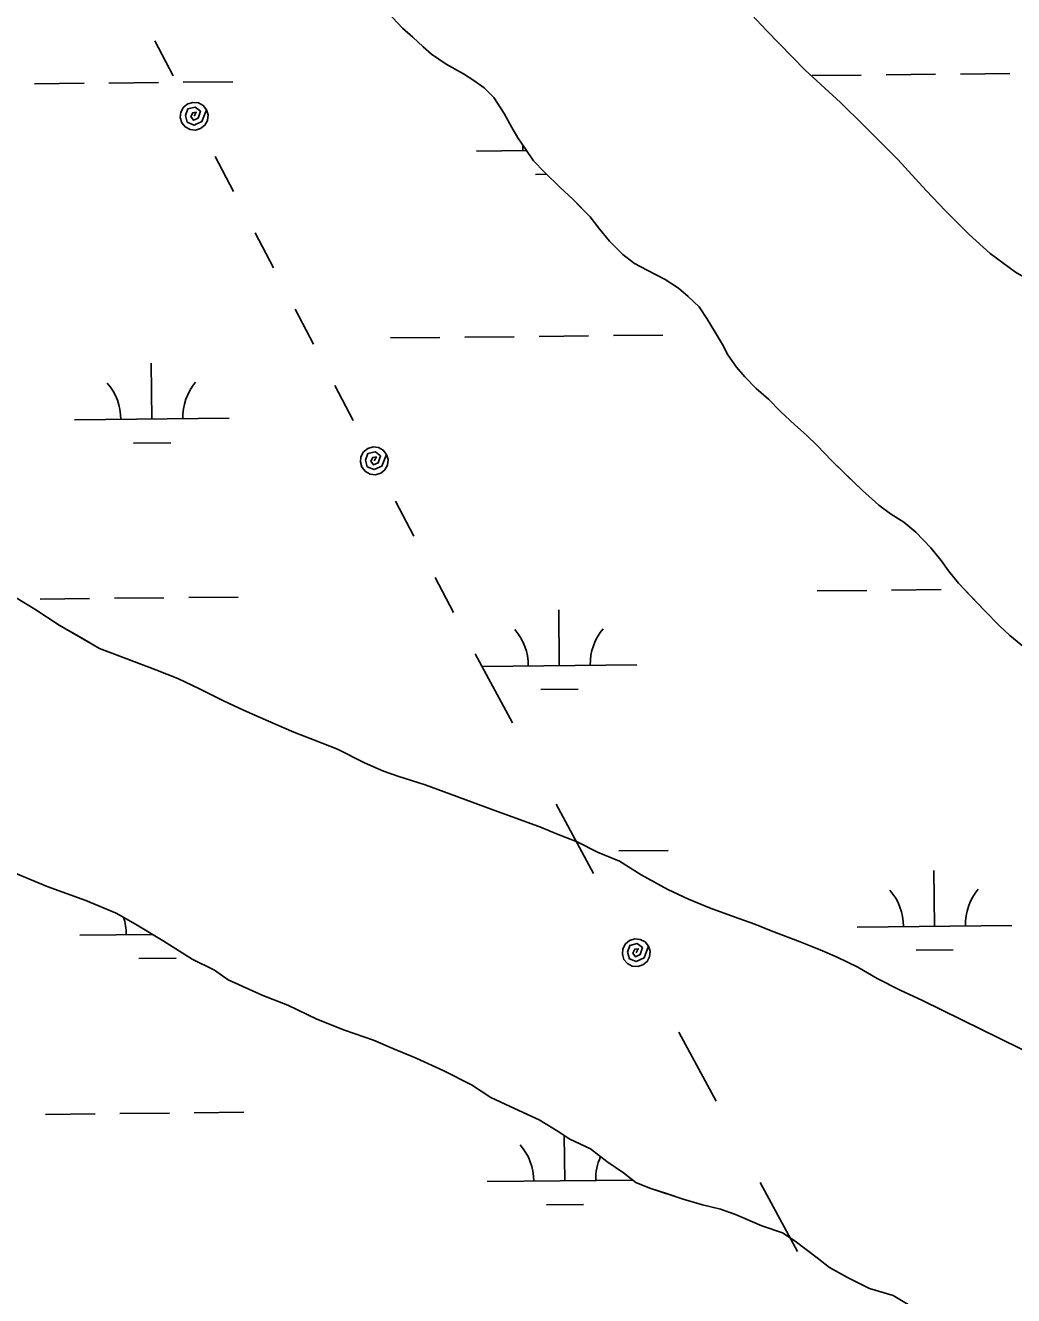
# Model space of a CAD drawing. Extents: x 3734862 to 3772949, y 391520 to 417239.
# Drawn here: x 3763770 to 3764408, y 405530 to 406350 of the extents above; entities that cross this region are included whole.
import ezdxf

# ---------------------------------------------------------------- set-up
doc = ezdxf.new("R2010")
doc.units = 0
for name, color, linetype in [('V-TOPO-SHOR', 7, 'Continuous'), ('V-UTIL-LINE', 7, 'Continuous'), ('V-WETL-SWMP', 7, 'Continuous')]:
    doc.layers.add(name, color=color, linetype=linetype)

msp = doc.modelspace()

# ---------------------------------------------------------------- linework, layer by layer
at = {"layer": 'V-TOPO-SHOR'}
for p, q in [((3764229.19, 406367.14), (3764248.69, 406346.31)), ((3764013.57, 406347.85), (3764007.33, 406354.53)), ((3764020.2, 406341.95), (3764013.57, 406347.85)), ((3764026.83, 406335.67), (3764020.2, 406341.95)), ((3764248.69, 406346.31), (3764273.66, 406320.76)), ((3764032.29, 406330.95), (3764026.83, 406335.67)), ((3764041.66, 406324.65), (3764032.29, 406330.95)), ((3764052.98, 406318.35), (3764041.66, 406324.65)), ((3764059.62, 406314.02), (3764052.98, 406318.35)), ((3764273.66, 406320.76), (3764296.3, 406299.91)), ((3764066.26, 406309.3), (3764059.62, 406314.02)), ((3764068.99, 406306.55), (3764066.26, 406309.3)), ((3764072.5, 406303.01), (3764068.99, 406306.55)), ((3764079.11, 406292.81), (3764072.5, 406303.01)), ((3764296.3, 406299.91), (3764311.51, 406284.97)), ((3764084.16, 406283.79), (3764079.11, 406292.81)), ((3764088.05, 406277.12), (3764084.16, 406283.79)), ((3764311.51, 406284.97), (3764333.37, 406262.96)), ((3764092.72, 406270.06), (3764088.05, 406277.12)), ((3764098.17, 406262.21), (3764092.72, 406270.06)), ((3764105.19, 406254.75), (3764098.17, 406262.21)), ((3764333.37, 406262.96), (3764351.7, 406242.91)), ((3764115.32, 406244.93), (3764105.19, 406254.75)), ((3764123.51, 406237.46), (3764115.32, 406244.93)), ((3764351.7, 406242.91), (3764364.18, 406229.94)), ((3764128.58, 406232.35), (3764123.51, 406237.46)), ((3764134.82, 406226.07), (3764128.58, 406232.35)), ((3764140.27, 406218.61), (3764134.82, 406226.07)), ((3764364.18, 406229.94), (3764379.4, 406214.61)), ((3764147.29, 406210.37), (3764140.27, 406218.61)), ((3764155.86, 406201.72), (3764147.29, 406210.37)), ((3764379.4, 406214.61), (3764393.06, 406202.42)), ((3764163.27, 406195.83), (3764155.86, 406201.72)), ((3764393.06, 406202.42), (3764409.3, 406190.21)), ((3764171.48, 406191.49), (3764163.27, 406195.83)), ((3764183.2, 406185.57), (3764171.48, 406191.49)), ((3764191.78, 406180.06), (3764183.2, 406185.57)), ((3764198.03, 406174.56), (3764191.78, 406180.06)), ((3764205.04, 406167.88), (3764198.03, 406174.56)), ((3764210.1, 406160.43), (3764205.04, 406167.88)), ((3764214.77, 406152.58), (3764210.1, 406160.43)), ((3764220.22, 406143.56), (3764214.77, 406152.58)), ((3764223.71, 406136.89), (3764220.22, 406143.56)), ((3764229.16, 406129.04), (3764223.71, 406136.89)), ((3764234.62, 406122.76), (3764229.16, 406129.04)), ((3764242.03, 406115.3), (3764234.62, 406122.76)), ((3764249.82, 406108.22), (3764242.03, 406115.3)), ((3764257.63, 406100.37), (3764249.82, 406108.22)), ((3764266.98, 406091.72), (3764257.63, 406100.37)), ((3764274.39, 406085.04), (3764266.98, 406091.72)), ((3764281.41, 406078.36), (3764274.39, 406085.04)), ((3764290.77, 406068.54), (3764281.41, 406078.36)), ((3764300.52, 406059.11), (3764290.77, 406068.54)), ((3764310.65, 406049.29), (3764300.52, 406059.11)), ((3764321.18, 406039.86), (3764310.65, 406049.29)), ((3764328.6, 406034.35), (3764321.18, 406039.86)), ((3764337.19, 406028.84), (3764328.6, 406034.35)), ((3764344.99, 406022.54), (3764337.19, 406028.84)), ((3764354.74, 406012.33), (3764344.99, 406022.54)), ((3764361.36, 406004.09), (3764354.74, 406012.33)), ((3764366.03, 405997.42), (3764361.36, 406004.09)), ((3764372.65, 405989.57), (3764366.03, 405997.42)), ((3764379.28, 405982.49), (3764372.65, 405989.57)), ((3763764.05, 405980.13), (3763776.16, 405972.65)), ((3764389.41, 405971.89), (3764379.28, 405982.49)), ((3763776.16, 405972.65), (3763791.77, 405962.42)), ((3764399.16, 405962.07), (3764389.41, 405971.89)), ((3763791.77, 405962.42), (3763806.22, 405954.15)), ((3764405.79, 405955.78), (3764399.16, 405962.07)), ((3764417.5, 405945.96), (3764405.79, 405955.78)), ((3763806.22, 405954.15), (3763817.93, 405947.45)), ((3763817.93, 405947.45), (3763835.52, 405940.73)), ((3763835.52, 405940.73), (3763854.28, 405933.61)), ((3763854.28, 405933.61), (3763868.35, 405928.08)), ((3763868.35, 405928.08), (3763882.41, 405921.37)), ((3763882.41, 405921.37), (3763898.04, 405913.49)), ((3763898.04, 405913.49), (3763910.93, 405907.57)), ((3763910.93, 405907.57), (3763926.94, 405900.46)), ((3763926.94, 405900.46), (3763943.36, 405893.35)), ((3763943.36, 405893.35), (3763956.64, 405888.22)), ((3763956.64, 405888.22), (3763971.49, 405882.29)), ((3763971.49, 405882.29), (3763989.07, 405873.61)), ((3763989.07, 405873.61), (3764001.18, 405868.09)), ((3764001.18, 405868.09), (3764010.56, 405864.92)), ((3764010.56, 405864.92), (3764028.15, 405859.38)), ((3764028.15, 405859.38), (3764070.75, 405843.56)), ((3764070.75, 405843.56), (3764091.46, 405836.05)), ((3764091.46, 405836.05), (3764103.19, 405831.7)), ((3764103.19, 405831.7), (3764112.96, 405827.74)), ((3764112.96, 405827.74), (3764126.24, 405822.61)), ((3764126.24, 405822.61), (3764139.53, 405815.9)), ((3764139.53, 405815.9), (3764153.59, 405809.98)), ((3764153.59, 405809.98), (3764167.65, 405801.32)), ((3763784.05, 405793.71), (3763758.16, 405804.54)), ((3764167.65, 405801.32), (3764184.83, 405791.86)), ((3763809.06, 405784.67), (3763784.05, 405793.71)), ((3764184.83, 405791.86), (3764198.12, 405785.55)), ((3763828.7, 405776.55), (3763809.06, 405784.67)), ((3764198.12, 405785.55), (3764211.79, 405780.02)), ((3763841.19, 405769.35), (3763828.7, 405776.55)), ((3764211.79, 405780.02), (3764227.81, 405774.09)), ((3763859.04, 405758.55), (3763841.19, 405769.35)), ((3764227.81, 405774.09), (3764241.1, 405769.34)), ((3764241.1, 405769.34), (3764251.65, 405764.99)), ((3763877.78, 405746.85), (3763859.04, 405758.55)), ((3764251.65, 405764.99), (3764270.41, 405757.88)), ((3764270.41, 405757.88), (3764283.31, 405752.74)), ((3764283.31, 405752.74), (3764294.25, 405748)), ((3763892.06, 405739.64), (3763877.78, 405746.85)), ((3764294.25, 405748), (3764307.53, 405741.69)), ((3763900.98, 405733.35), (3763892.06, 405739.64)), ((3764307.53, 405741.69), (3764320.02, 405734.21)), ((3764320.02, 405734.21), (3764334.87, 405726.72)), ((3763923.3, 405723.43), (3763900.98, 405733.35)), ((3764334.87, 405726.72), (3764349.32, 405720.01)), ((3763939.38, 405717.11), (3763923.3, 405723.43)), ((3764349.32, 405720.01), (3764425.11, 405682.93)), ((3763958.12, 405708.09), (3763939.38, 405717.11)), ((3763975.98, 405700.87), (3763958.12, 405708.09)), ((3763994.74, 405694.54), (3763975.98, 405700.87)), ((3764007.24, 405689.12), (3763994.74, 405694.54)), ((3764022.42, 405682.81), (3764007.24, 405689.12)), ((3764040.27, 405674.69), (3764022.42, 405682.81)), ((3764058.13, 405665.68), (3764040.27, 405674.69)), ((3764070.62, 405657.58), (3764058.13, 405665.68)), ((3764085.79, 405650.37), (3764070.62, 405657.58)), ((3764101.87, 405643.15), (3764085.79, 405650.37)), ((3764113.46, 405635.95), (3764101.87, 405643.15)), ((3764121.49, 405630.56), (3764113.46, 405635.95)), ((3764134.88, 405624.25), (3764121.49, 405630.56)), ((3764145.58, 405616.16), (3764134.88, 405624.25)), ((3764156.29, 405608.96), (3764145.58, 405616.16)), ((3764164.32, 405602.67), (3764156.29, 405608.96)), ((3764173.24, 405599.06), (3764164.32, 405602.67)), ((3764183.96, 405595.44), (3764173.24, 405599.06)), ((3764194.68, 405591.82), (3764183.96, 405595.44)), ((3764207.19, 405588.2), (3764194.68, 405591.82)), ((3764218.8, 405585.47), (3764207.19, 405588.2)), ((3764228.63, 405581.86), (3764218.8, 405585.47)), ((3764245.59, 405574.64), (3764228.63, 405581.86)), ((3764258.99, 405570.12), (3764245.59, 405574.64)), ((3764267.02, 405564.72), (3764258.99, 405570.12)), ((3764281.29, 405553.93), (3764267.02, 405564.72)), ((3764289.31, 405547.64), (3764281.29, 405553.93)), ((3764300.91, 405541.34), (3764289.31, 405547.64)), ((3764315.2, 405534.13), (3764300.91, 405541.34)), ((3764330.38, 405529.6), (3764315.2, 405534.13))]:
    msp.add_line(p, q, dxfattribs=at)
for points in [[(3764013.57, 406347.85), (3764007.33, 406354.53), (3763996.02, 406364.35), (3763947.64, 406402.89), (3763937.5, 406411.54), (3763923.06, 406423.73), (3763912.92, 406433.55), (3763899.27, 406446.52), (3763888.35, 406456.34), (3763880.16, 406463.42), (3763871.58, 406470.49), (3763862.61, 406478.75), (3763852.47, 406488.18), (3763846.24, 406495.64), (3763841.57, 406503.48), (3763836.12, 406512.5), (3763829.9, 406521.53), (3763823.27, 406529.38)], [(3764409.3, 406190.21), (3764393.06, 406202.42), (3764379.4, 406214.61), (3764364.18, 406229.94), (3764351.7, 406242.91), (3764333.37, 406262.96), (3764311.51, 406284.97), (3764296.3, 406299.91), (3764273.66, 406320.76), (3764248.69, 406346.31), (3764229.19, 406367.14)], [(3764417.5, 405945.96), (3764405.79, 405955.78), (3764399.16, 405962.07), (3764389.41, 405971.89), (3764379.28, 405982.5), (3764372.65, 405989.57), (3764366.03, 405997.42), (3764361.36, 406004.09), (3764354.74, 406012.33), (3764344.99, 406022.54), (3764337.19, 406028.84), (3764328.6, 406034.35), (3764321.18, 406039.86), (3764310.65, 406049.29), (3764300.52, 406059.11), (3764290.77, 406068.54), (3764281.41, 406078.36), (3764274.39, 406085.04), (3764266.98, 406091.72), (3764257.62, 406100.37), (3764249.82, 406108.22), (3764242.03, 406115.3), (3764234.62, 406122.76), (3764229.16, 406129.04), (3764223.71, 406136.89), (3764220.22, 406143.56), (3764214.77, 406152.58), (3764210.1, 406160.43), (3764205.04, 406167.88), (3764198.03, 406174.56), (3764191.78, 406180.06), (3764183.2, 406185.57), (3764171.48, 406191.49), (3764163.27, 406195.83), (3764155.86, 406201.72), (3764147.29, 406210.37), (3764140.27, 406218.61), (3764134.82, 406226.07), (3764128.58, 406232.35), (3764123.51, 406237.46), (3764115.32, 406244.93), (3764105.19, 406254.75), (3764098.17, 406262.21), (3764092.72, 406270.06), (3764088.05, 406277.12), (3764084.16, 406283.79), (3764079.11, 406292.81), (3764072.5, 406303.01), (3764068.99, 406306.55), (3764066.26, 406309.3), (3764059.62, 406314.02), (3764052.98, 406318.35), (3764041.66, 406324.65), (3764032.29, 406330.95), (3764026.83, 406335.67), (3764020.2, 406341.95), (3764013.57, 406347.85)], [(3763764.05, 405980.13), (3763776.16, 405972.65), (3763791.77, 405962.42), (3763806.22, 405954.15), (3763817.93, 405947.45), (3763835.52, 405940.73), (3763854.28, 405933.61), (3763868.35, 405928.08), (3763882.41, 405921.37), (3763898.04, 405913.49), (3763910.93, 405907.57), (3763926.94, 405900.46), (3763943.36, 405893.35), (3763956.64, 405888.22), (3763971.49, 405882.29), (3763989.07, 405873.61), (3764001.18, 405868.09), (3764010.56, 405864.92), (3764028.15, 405859.38), (3764070.75, 405843.56), (3764091.46, 405836.04), (3764103.19, 405831.7), (3764112.96, 405827.74), (3764126.24, 405822.61), (3764139.53, 405815.9), (3764153.59, 405809.98), (3764167.65, 405801.32), (3764184.83, 405791.86), (3764198.12, 405785.55), (3764211.79, 405780.02), (3764227.81, 405774.09), (3764241.1, 405769.34), (3764251.65, 405764.99), (3764270.41, 405757.88), (3764283.31, 405752.74), (3764294.25, 405748), (3764307.53, 405741.69), (3764320.02, 405734.21), (3764334.87, 405726.72), (3764349.32, 405720.01), (3764425.11, 405682.93)], [(3763758.16, 405804.54), (3763784.05, 405793.71), (3763809.06, 405784.67), (3763828.7, 405776.55), (3763841.19, 405769.35), (3763859.04, 405758.55), (3763877.78, 405746.85), (3763892.06, 405739.64), (3763900.98, 405733.35), (3763923.3, 405723.43), (3763939.38, 405717.11), (3763958.12, 405708.09), (3763975.98, 405700.87), (3763994.74, 405694.54), (3764007.24, 405689.12), (3764022.42, 405682.81), (3764040.27, 405674.69), (3764058.13, 405665.68), (3764070.62, 405657.58), (3764085.79, 405650.37), (3764101.87, 405643.15), (3764113.46, 405635.95), (3764121.49, 405630.56), (3764134.88, 405624.25), (3764145.58, 405616.16), (3764156.29, 405608.96), (3764164.31, 405602.67), (3764173.24, 405599.06), (3764183.96, 405595.44), (3764194.68, 405591.82), (3764207.19, 405588.2), (3764218.8, 405585.47), (3764228.63, 405581.86), (3764245.59, 405574.64), (3764258.99, 405570.12), (3764267.02, 405564.72), (3764281.29, 405553.93), (3764289.31, 405547.64), (3764300.91, 405541.34), (3764315.2, 405534.13), (3764330.38, 405529.6), (3764345.55, 405520.6)]]:
    msp.add_lwpolyline(points, dxfattribs=at)
at = {"layer": 'V-UTIL-LINE'}
for points in [[(3763853.58, 406339.59), (3763865.43, 406316.94)], [(3763879.01, 406290.96), (3763880.35, 406293.51), (3763878.04, 406293.22), (3763876.82, 406290.75), (3763878.46, 406288.33), (3763881.54, 406289.76), (3763883.05, 406294.19), (3763879.68, 406296.81), (3763874.92, 406295.78), (3763873.34, 406291.49), (3763874.5, 406287.17), (3763878.95, 406285.3), (3763883.97, 406287.56), (3763886.98, 406295.13), (3763884.78, 406297.87), (3763881.7, 406299.55), (3763878.21, 406299.93), (3763874.84, 406298.94), (3763872.1, 406296.74), (3763870.42, 406293.66), (3763870.04, 406290.16), (3763871.03, 406286.79), (3763873.23, 406284.06), (3763876.32, 406282.38), (3763879.81, 406282), (3763883.18, 406282.99), (3763885.91, 406285.19), (3763887.6, 406288.27), (3763887.97, 406291.77), (3763886.98, 406295.13)], [(3763892.59, 406264.99), (3763904.43, 406242.34)], [(3763918.36, 406215.7), (3763930.2, 406193.05)], [(3763944.13, 406166.4), (3763955.97, 406143.76)], [(3763969.9, 406117.11), (3763981.74, 406094.47)], [(3763995.32, 406068.49), (3763996.66, 406071.03), (3763994.35, 406070.74), (3763993.14, 406068.28), (3763994.77, 406065.85), (3763997.85, 406067.28), (3763999.37, 406071.72), (3763995.99, 406074.33), (3763991.24, 406073.3), (3763989.65, 406069.01), (3763990.82, 406064.69), (3763995.26, 406062.82), (3764000.28, 406065.08), (3764003.3, 406072.66), (3764001.1, 406075.39), (3763998.01, 406077.08), (3763994.52, 406077.45), (3763991.15, 406076.46), (3763988.42, 406074.26), (3763986.73, 406071.18), (3763986.36, 406067.69), (3763987.35, 406064.32), (3763989.55, 406061.58), (3763992.63, 406059.9), (3763996.12, 406059.52), (3763999.49, 406060.51), (3764002.23, 406062.71), (3764003.91, 406065.8), (3764004.29, 406069.29), (3764003.3, 406072.66)], [(3764008.91, 406042.51), (3764020.75, 406019.86)], [(3764034.68, 405993.22), (3764046.52, 405970.57)], [(3764060.45, 405943.93), (3764084.51, 405899.29)], [(3764112.82, 405846.78), (3764136.88, 405802.15)], [(3764164.49, 405750.95), (3764165.79, 405753.51), (3764163.49, 405753.19), (3764162.31, 405750.71), (3764163.97, 405748.3), (3764167.04, 405749.77), (3764168.49, 405754.23), (3764165.08, 405756.8), (3764160.34, 405755.71), (3764158.81, 405751.4), (3764160.03, 405747.1), (3764164.5, 405745.28), (3764169.49, 405747.6), (3764172.41, 405755.22), (3764170.17, 405757.92), (3764167.07, 405759.57), (3764163.57, 405759.9), (3764160.22, 405758.87), (3764157.51, 405756.63), (3764155.87, 405753.53), (3764155.53, 405750.03), (3764156.56, 405746.68), (3764158.8, 405743.97), (3764161.91, 405742.33), (3764165.4, 405741.99), (3764168.76, 405743.03), (3764171.46, 405745.26), (3764173.11, 405748.36), (3764173.44, 405751.86), (3764172.41, 405755.22)], [(3764192.09, 405699.75), (3764216.15, 405655.11)], [(3764244.46, 405602.6), (3764268.53, 405557.97)]]:
    msp.add_lwpolyline(points, dxfattribs=at)
at = {"layer": 'V-WETL-SWMP'}
for p, q in [((3764277.84, 406317.19), (3764309.83, 406317.53)), ((3764325.83, 406317.7), (3764357.83, 406318.04)), ((3764373.83, 406318.21), (3764405.83, 406318.55)), ((3763775.96, 406311.89), (3763807.95, 406312.23)), ((3763823.95, 406312.4), (3763855.95, 406312.74)), ((3763871.95, 406312.91), (3763903.95, 406313.25)), ((3764061.27, 406268.47), (3764093.58, 406268.82)), ((3764099.43, 406253.45), (3764106.46, 406253.52)), ((3764005.7, 406147.81), (3764037.7, 406148.15)), ((3764053.7, 406148.32), (3764085.7, 406148.65)), ((3764101.7, 406148.82), (3764133.69, 406149.16)), ((3764149.69, 406149.33), (3764181.69, 406149.67)), ((3763851.65, 406095.44), (3763851.27, 406131.44)), ((3763801.66, 406094.91), (3763901.65, 406095.97)), ((3763839.82, 406079.88), (3763863.82, 406080.13)), ((3763779.47, 405979.24), (3763811.47, 405979.57)), ((3763827.47, 405979.74), (3763859.46, 405980.08)), ((3763875.46, 405980.25), (3763907.46, 405980.59)), ((3764281.35, 405984.54), (3764313.35, 405984.88)), ((3764329.35, 405985.05), (3764361.34, 405985.38)), ((3764114.78, 405936.35), (3764114.4, 405972.34)), ((3764064.79, 405935.82), (3764164.78, 405936.87)), ((3764102.95, 405920.79), (3764126.95, 405921.04)), ((3764153.21, 405816.67), (3764185.2, 405817.01)), ((3764357.05, 405768.08), (3764356.67, 405804.08)), ((3764307.05, 405767.55), (3764407.04, 405768.61)), ((3763805.17, 405762.25), (3763852.1, 405762.75)), ((3764345.21, 405752.53), (3764369.21, 405752.78)), ((3763843.33, 405747.22), (3763867.33, 405747.48)), ((3763782.98, 405646.58), (3763814.98, 405646.92)), ((3763830.98, 405647.09), (3763862.98, 405647.43)), ((3763878.98, 405647.59), (3763910.98, 405647.93)), ((3764118.3, 405603.69), (3764117.99, 405632.91)), ((3764068.3, 405603.16), (3764162.42, 405604.16)), ((3764106.46, 405588.13), (3764130.46, 405588.39))]:
    msp.add_line(p, q, dxfattribs=at)
for points in [[(3764538.64, 406213.22), (3764522.96, 406211.72), (3764510.81, 406208.63), (3764501, 406202.4), (3764489.62, 406196.57), (3764475.1, 406188.79), (3764464.5, 406182.17), (3764453.51, 406176.73), (3764445.28, 406175.2), (3764438.23, 406176.4), (3764424.94, 406181.15), (3764409.3, 406190.21), (3764393.06, 406202.42), (3764379.4, 406214.61), (3764364.18, 406229.94), (3764351.7, 406242.91), (3764333.36, 406262.96), (3764311.51, 406284.97), (3764296.3, 406299.91), (3764273.66, 406320.76), (3764248.69, 406346.31), (3764229.19, 406367.14)], [(3764007.33, 406354.53), (3764013.57, 406347.85), (3764020.2, 406341.96), (3764026.83, 406335.67), (3764032.29, 406330.95), (3764041.66, 406324.65), (3764052.98, 406318.35), (3764059.62, 406314.02), (3764066.26, 406309.3), (3764072.5, 406303.01), (3764079.11, 406292.81), (3764084.16, 406283.79), (3764088.05, 406277.12), (3764092.72, 406270.06), (3764098.17, 406262.21), (3764105.19, 406254.75), (3764115.32, 406244.93), (3764123.52, 406237.46), (3764134.82, 406226.07), (3764140.27, 406218.61), (3764147.29, 406210.37), (3764155.86, 406201.72), (3764163.27, 406195.83), (3764171.48, 406191.49), (3764183.2, 406185.57), (3764191.79, 406180.06), (3764198.03, 406174.56), (3764205.04, 406167.88), (3764210.1, 406160.42), (3764220.22, 406143.56), (3764223.71, 406136.89), (3764229.16, 406129.04), (3764234.62, 406122.76), (3764242.02, 406115.3), (3764249.82, 406108.22), (3764257.62, 406100.37), (3764266.98, 406091.72), (3764274.39, 406085.04), (3764281.41, 406078.36), (3764290.77, 406068.54), (3764310.65, 406049.29), (3764321.18, 406039.86), (3764328.6, 406034.35), (3764337.19, 406028.84), (3764344.99, 406022.54), (3764354.74, 406012.33), (3764361.36, 406004.09), (3764366.03, 405997.42), (3764372.65, 405989.57), (3764389.42, 405971.89), (3764399.16, 405962.07)], [(3764425.11, 405682.93), (3764349.32, 405720.01), (3764334.87, 405726.71), (3764320.02, 405734.21), (3764307.53, 405741.69), (3764294.25, 405748), (3764283.31, 405752.74), (3764270.41, 405757.88), (3764251.65, 405764.99), (3764241.1, 405769.34), (3764227.81, 405774.08), (3764211.79, 405780.02), (3764198.12, 405785.55), (3764184.83, 405791.86), (3764167.65, 405801.32), (3764153.59, 405809.98), (3764139.53, 405815.9), (3764126.25, 405822.61), (3764112.96, 405827.74), (3764103.19, 405831.7), (3764070.75, 405843.56), (3764028.15, 405859.38), (3764010.56, 405864.92), (3764001.18, 405868.09), (3763989.07, 405873.61), (3763971.49, 405882.29), (3763956.64, 405888.22), (3763943.36, 405893.35), (3763926.95, 405900.46), (3763910.93, 405907.57), (3763898.04, 405913.49), (3763882.41, 405921.37), (3763868.35, 405928.08), (3763854.28, 405933.61), (3763817.94, 405947.45), (3763791.77, 405962.42), (3763776.16, 405972.65), (3763764.05, 405980.14)], [(3764399.16, 405962.07), (3764405.79, 405955.78), (3764417.5, 405945.96)], [(3763758.16, 405804.54), (3763784.05, 405793.71), (3763809.06, 405784.67), (3763828.7, 405776.55), (3763841.2, 405769.35), (3763859.04, 405758.55), (3763877.78, 405746.85), (3763892.06, 405739.64), (3763900.98, 405733.35), (3763923.3, 405723.43), (3763939.38, 405717.1), (3763958.12, 405708.09), (3763975.98, 405700.87), (3763994.74, 405694.54), (3764007.24, 405689.12), (3764022.42, 405682.8), (3764040.27, 405674.69), (3764058.13, 405665.68), (3764070.62, 405657.58), (3764085.79, 405650.37), (3764101.86, 405643.15), (3764113.46, 405635.95), (3764121.49, 405630.56), (3764134.88, 405624.25), (3764145.58, 405616.16), (3764156.29, 405608.96), (3764164.31, 405602.67), (3764173.24, 405599.06), (3764194.68, 405591.82), (3764207.19, 405588.2), (3764218.8, 405585.47), (3764228.63, 405581.86), (3764245.59, 405574.64), (3764258.99, 405570.12), (3764267.02, 405564.72), (3764281.29, 405553.93), (3764289.31, 405547.64), (3764300.92, 405541.34), (3764315.2, 405534.13), (3764330.38, 405529.6)]]:
    msp.add_lwpolyline(points, dxfattribs=at)
for centre, start, end in [((3764056.03, 406268.89), 359.83336, 5.93203), ((3763906.89, 406096.5), 139.83336, 181.37702), ((3763796.41, 406095.33), 359.83336, 41.37702), ((3764059.54, 405936.24), 359.83336, 41.37702), ((3764170.02, 405937.4), 139.83336, 181.37702), ((3764301.8, 405767.97), 359.83336, 41.37702), ((3764412.28, 405769.14), 139.83336, 181.37702), ((3763799.92, 405762.67), 359.83336, 18.53635), ((3764063.05, 405603.58), 359.83336, 41.37702), ((3764173.53, 405604.75), 155.61967, 181.37702)]:
    msp.add_arc(centre, 35.25, start, end, dxfattribs=at)

doc.saveas('drawing.dxf')
